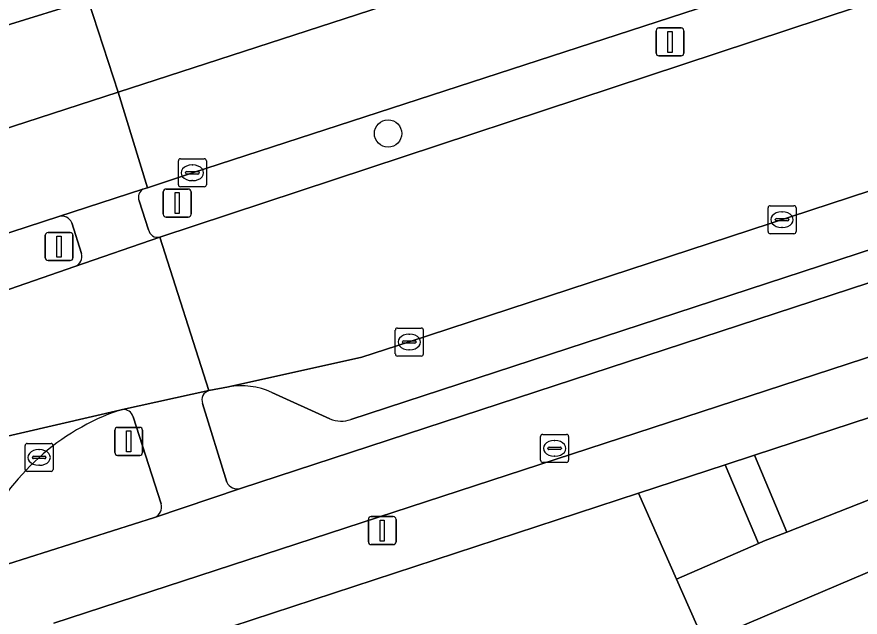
# Model space of a CAD drawing. Extents: x 159262 to 160143, y 383399 to 384319.
# Drawn here: x 159536.18 to 159566.31, y 384036.08 to 384057.53 of the extents above; entities that cross this region are included whole.
import ezdxf

# ---------------------------------------------------------------- set-up
doc = ezdxf.new("R2010")
doc.units = 0
for name, color, linetype in [('IMGEO_Berm_groen', 7, 'Continuous'), ('IMGEO_Berm_open', 7, 'Continuous'), ('IMGEO_Boom', 7, 'Continuous'), ('IMGEO_Erf', 7, 'Continuous'), ('IMGEO_Fietspad_gesloten', 7, 'Continuous'), ('IMGEO_Groenvoorziening', 7, 'Continuous'), ('IMGEO_Kolk', 7, 'Continuous'), ('IMGEO_Lichtmast', 7, 'Continuous'), ('IMGEO_OVBaan_gesloten', 7, 'Continuous'), ('IMGEO_Pand', 7, 'Continuous'), ('IMGEO_Parkeervlak_open', 7, 'Continuous'), ('IMGEO_Rijbaan_lokaal_gesloten', 7, 'Continuous'), ('IMGEO_Rioolput', 7, 'Continuous'), ('IMGEO_Verkeersbordpaal', 7, 'Continuous'), ('IMGEO_Verkeerseiland_open', 7, 'Continuous'), ('IMGEO_Verkeersregelinstallatiepaal', 7, 'Continuous'), ('IMGEO_Voetpad_open', 7, 'Continuous')]:
    doc.layers.add(name, color=color, linetype=linetype)

msp = doc.modelspace()

# ---------------------------------------------------------------- linework, layer by layer
at = {"layer": 'IMGEO_Berm_groen'}
for points in [[(159600.106, 384070.69), (159593.34, 384068.558), (159590.392, 384067.616), (159576.621, 384063.154), (159561.917, 384058.291), (159542.448, 384051.957), (159540.841, 384051.421), (159540.683, 384051.37)], [(159541.282, 384049.663), (159588.627, 384065.296)], [(159540.544, 384050.958), (159540.881, 384049.923)]]:
    msp.add_lwpolyline(points, dxfattribs=at)
for centre, radius, start, end in [((159540.865, 384051.079), 0.343, 122.054, 200.6594), ((159541.199, 384049.975), 0.322, 189.2144, 284.8686)]:
    msp.add_arc(centre, radius, start, end, dxfattribs=at)
at = {"layer": 'IMGEO_Berm_open'}
for points in [[(159544.164, 384040.679), (159585.731, 384054.279), (159584.829, 384057.267)], [(159582.368, 384054.351), (159548.113, 384043.148)], [(159543.736, 384044.313), (159543.041, 384044.173)], [(159547.365, 384043.166), (159545.287, 384044.112)], [(159542.813, 384043.717), (159543.683, 384040.903)]]:
    msp.add_lwpolyline(points, dxfattribs=at)
for centre, radius, start, end in [((159544.175, 384041.619), 2.729, 65.9668, 99.2652), ((159543.125, 384043.846), 0.338, 104.3957, 202.4742), ((159547.761, 384044.078), 0.995, 246.5307, 290.7123), ((159544.052, 384041.066), 0.403, 203.901, 286.1566)]:
    msp.add_arc(centre, radius, start, end, dxfattribs=at)
at = {"layer": 'IMGEO_Boom'}
msp.add_circle((159549.44, 384053.363), 0.489, dxfattribs=at)
at = {"layer": 'IMGEO_Erf'}
msp.add_lwpolyline([(159581.248, 384046.03), (159563.696, 384039.123), (159562.86, 384038.794), (159562.676, 384038.713), (159559.752, 384037.435), (159560.708, 384035.282), (159560.746, 384035.195), (159583.41, 384044.829)], dxfattribs=at)
at = {"layer": 'IMGEO_Fietspad_gesloten'}
for points in [[(159602.661, 384062.548), (159602.514, 384059.698), (159600.318, 384058.993), (159589.223, 384055.386), (159585.731, 384054.279), (159544.164, 384040.679), (159541.097, 384039.644), (159535.084, 384037.732)], [(159537.499, 384035.866), (159590.73, 384053.24)]]:
    msp.add_lwpolyline(points, dxfattribs=at)
at = {"layer": 'IMGEO_Groenvoorziening'}
for points in [[(159581.248, 384046.03), (159580.535, 384047.759), (159562.539, 384041.866), (159563.696, 384039.123)], [(159561.491, 384041.523), (159558.388, 384040.507), (159559.752, 384037.435), (159562.676, 384038.713)], [(159560.788, 384035.095), (159560.746, 384035.195), (159560.708, 384035.282), (159559.752, 384037.435), (159558.388, 384040.507), (159542.4, 384035.271), (159543.184, 384032.866), (159544.145, 384029.918)]]:
    msp.add_lwpolyline(points, close=True, dxfattribs=at)
at = {"layer": 'IMGEO_Kolk'}
for p, q in [((159542.022, 384052.456), (159542.874, 384052.456)), ((159541.947, 384051.53), (159541.947, 384052.382)), ((159542.435, 384052.236), (159542.46, 384052.236)), ((159542.948, 384052.382), (159542.948, 384051.53)), ((159542.206, 384051.95), (159542.206, 384051.962)), ((159542.644, 384051.913), (159542.246, 384051.913)), ((159542.249, 384051.999), (159542.647, 384051.999)), ((159542.69, 384051.962), (159542.69, 384051.95)), ((159542.458, 384051.676), (159542.433, 384051.676)), ((159542.874, 384051.456), (159542.022, 384051.456)), ((159563.022, 384049.856), (159563.022, 384050.708)), ((159563.097, 384050.782), (159563.949, 384050.782)), ((159564.023, 384050.708), (159564.023, 384049.856)), ((159563.51, 384050.562), (159563.535, 384050.562)), ((159563.281, 384050.276), (159563.281, 384050.288)), ((159563.719, 384050.239), (159563.321, 384050.239)), ((159563.324, 384050.325), (159563.722, 384050.325)), ((159563.765, 384050.288), (159563.765, 384050.276)), ((159563.949, 384049.782), (159563.097, 384049.782)), ((159563.533, 384050.002), (159563.508, 384050.002)), ((159549.701, 384045.485), (159549.701, 384046.337)), ((159549.776, 384046.411), (159550.628, 384046.411)), ((159550.189, 384046.191), (159550.214, 384046.191)), ((159550.702, 384046.337), (159550.702, 384045.485)), ((159549.96, 384045.905), (159549.96, 384045.917)), ((159550.398, 384045.868), (159550, 384045.868)), ((159550.003, 384045.954), (159550.401, 384045.954)), ((159550.444, 384045.917), (159550.444, 384045.905)), ((159550.212, 384045.631), (159550.187, 384045.631)), ((159550.628, 384045.411), (159549.776, 384045.411)), ((159536.47, 384041.361), (159536.47, 384042.213)), ((159536.545, 384042.287), (159537.397, 384042.287)), ((159537.471, 384042.213), (159537.471, 384041.361)), ((159536.958, 384042.067), (159536.983, 384042.067)), ((159536.729, 384041.781), (159536.729, 384041.793)), ((159537.167, 384041.744), (159536.769, 384041.744)), ((159536.772, 384041.83), (159537.17, 384041.83)), ((159537.213, 384041.793), (159537.213, 384041.781)), ((159536.981, 384041.507), (159536.956, 384041.507)), ((159537.397, 384041.287), (159536.545, 384041.287))]:
    msp.add_line(p, q, dxfattribs=at)
for points in [[(159542.022, 384052.456), (159542.874, 384052.456)], [(159541.947, 384051.53), (159541.947, 384052.382)], [(159542.948, 384052.382), (159542.948, 384051.53)], [(159542.874, 384051.456), (159542.022, 384051.456)], [(159563.022, 384049.856), (159563.022, 384050.708)], [(159563.097, 384050.782), (159563.949, 384050.782)], [(159564.023, 384050.708), (159564.023, 384049.856)], [(159563.949, 384049.782), (159563.097, 384049.782)], [(159549.701, 384045.485), (159549.701, 384046.337)], [(159549.776, 384046.411), (159550.628, 384046.411)], [(159550.702, 384046.337), (159550.702, 384045.485)], [(159550.628, 384045.411), (159549.776, 384045.411)], [(159536.47, 384041.361), (159536.47, 384042.213)], [(159536.545, 384042.287), (159537.397, 384042.287)], [(159537.471, 384042.213), (159537.471, 384041.361)], [(159537.397, 384041.287), (159536.545, 384041.287)]]:
    msp.add_lwpolyline(points, dxfattribs=at)
for centre, radius, start, end in [((159542.024, 384052.38), 0.0765, 91.552, 178.448), ((159542.024, 384052.38), 0.0765, 91.552, 178.448), ((159542.872, 384052.38), 0.0765, 1.552, 88.448), ((159542.872, 384052.38), 0.0765, 1.552, 88.448), ((159542.246, 384051.959), 0.0403, 85.8775, 175.7526), ((159542.243, 384051.949), 0.0366, 178.938, 274.7102), ((159542.647, 384051.956), 0.043, 264.8664, 352.4533), ((159542.651, 384051.961), 0.0386, 1.7309, 96.639), ((159542.024, 384051.532), 0.0765, 181.552, 268.448), ((159542.024, 384051.532), 0.0765, 181.552, 268.448), ((159542.872, 384051.532), 0.0765, 271.552, 358.448), ((159542.872, 384051.532), 0.0765, 271.552, 358.448), ((159563.099, 384050.706), 0.0765, 91.552, 178.448), ((159563.099, 384050.706), 0.0765, 91.552, 178.448), ((159563.947, 384050.706), 0.0765, 1.552, 88.448), ((159563.947, 384050.706), 0.0765, 1.552, 88.448), ((159563.321, 384050.285), 0.0403, 85.8775, 175.7526), ((159563.318, 384050.275), 0.0366, 178.938, 274.7102), ((159563.722, 384050.282), 0.043, 264.8664, 352.4533), ((159563.726, 384050.287), 0.0386, 1.7309, 96.639), ((159563.099, 384049.858), 0.0765, 181.552, 268.448), ((159563.099, 384049.858), 0.0765, 181.552, 268.448), ((159563.947, 384049.858), 0.0765, 271.552, 358.448), ((159563.947, 384049.858), 0.0765, 271.552, 358.448), ((159549.778, 384046.335), 0.0765, 91.552, 178.448), ((159549.778, 384046.335), 0.0765, 91.552, 178.448), ((159550.626, 384046.335), 0.0765, 1.552, 88.448), ((159550.626, 384046.335), 0.0765, 1.552, 88.448), ((159550, 384045.914), 0.0403, 85.8775, 175.7526), ((159549.997, 384045.904), 0.0366, 178.938, 274.7102), ((159550.401, 384045.911), 0.043, 264.8664, 352.4533), ((159550.405, 384045.916), 0.0386, 1.7309, 96.639), ((159549.778, 384045.487), 0.0765, 181.552, 268.448), ((159549.778, 384045.487), 0.0765, 181.552, 268.448), ((159550.626, 384045.487), 0.0765, 271.552, 358.448), ((159550.626, 384045.487), 0.0765, 271.552, 358.448), ((159536.547, 384042.211), 0.0765, 91.552, 178.448), ((159536.547, 384042.211), 0.0765, 91.552, 178.448), ((159537.395, 384042.211), 0.0765, 1.552, 88.448), ((159537.395, 384042.211), 0.0765, 1.552, 88.448), ((159536.769, 384041.79), 0.0403, 85.8775, 175.7526), ((159536.766, 384041.78), 0.0366, 178.938, 274.7102), ((159537.17, 384041.787), 0.043, 264.8664, 352.4533), ((159537.174, 384041.792), 0.0386, 1.7309, 96.639), ((159536.547, 384041.363), 0.0765, 181.552, 268.448), ((159536.547, 384041.363), 0.0765, 181.552, 268.448), ((159537.395, 384041.363), 0.0765, 271.552, 358.448), ((159537.395, 384041.363), 0.0765, 271.552, 358.448)]:
    msp.add_arc(centre, radius, start, end, dxfattribs=at)
for centre, major_axis, ratio, start_param, end_param in [((159542.434, 384051.956), (-0.387, 0.002), 0.722429, 4.712389, 7.853982), ((159542.459, 384051.956), (-0.39, 0.002), 0.717154, 1.570796, 4.712389), ((159563.509, 384050.282), (-0.387, 0.002), 0.722429, 4.712389, 7.853982), ((159563.534, 384050.282), (-0.39, 0.002), 0.717154, 1.570796, 4.712389), ((159550.188, 384045.911), (-0.387, 0.002), 0.722429, 4.712389, 7.853982), ((159550.213, 384045.911), (-0.39, 0.002), 0.717154, 1.570796, 4.712389), ((159536.957, 384041.787), (-0.387, 0.002), 0.722429, 4.712389, 7.853982), ((159536.982, 384041.787), (-0.39, 0.002), 0.717154, 1.570796, 4.712389)]:
    msp.add_ellipse(centre, major_axis=major_axis, ratio=ratio, start_param=start_param, end_param=end_param, dxfattribs=at)
at = {"layer": 'IMGEO_Lichtmast'}
for p, q in [((159559.022, 384056.234), (159559.022, 384057.034)), ((159559.022, 384057.034), (159559.022, 384056.234)), ((159559.122, 384057.134), (159559.912, 384057.134)), ((159559.912, 384057.134), (159559.122, 384057.134)), ((159560.012, 384057.034), (159560.012, 384056.234)), ((159560.012, 384056.234), (159560.012, 384057.034)), ((159559.912, 384056.134), (159559.122, 384056.134)), ((159559.122, 384056.134), (159559.912, 384056.134)), ((159537.29, 384049.823), (159538.08, 384049.823)), ((159538.08, 384049.823), (159537.29, 384049.823)), ((159537.19, 384048.923), (159537.19, 384049.723)), ((159537.19, 384049.723), (159537.19, 384048.923)), ((159538.18, 384049.723), (159538.18, 384048.923)), ((159538.18, 384048.923), (159538.18, 384049.723)), ((159538.08, 384048.823), (159537.29, 384048.823)), ((159537.29, 384048.823), (159538.08, 384048.823)), ((159548.738, 384038.773), (159548.738, 384039.573)), ((159548.738, 384039.573), (159548.738, 384038.773)), ((159548.838, 384039.673), (159549.628, 384039.673)), ((159549.628, 384039.673), (159548.838, 384039.673)), ((159549.728, 384039.573), (159549.728, 384038.773)), ((159549.728, 384038.773), (159549.728, 384039.573)), ((159549.628, 384038.673), (159548.838, 384038.673)), ((159548.838, 384038.673), (159549.628, 384038.673))]:
    msp.add_line(p, q, dxfattribs=at)
for points in [[(159559.442, 384057.009), (159559.592, 384057.009), (159559.592, 384056.259), (159559.442, 384056.259), (159559.442, 384057.009)], [(159537.61, 384049.698), (159537.76, 384049.698), (159537.76, 384048.948), (159537.61, 384048.948), (159537.61, 384049.698)], [(159549.158, 384039.548), (159549.308, 384039.548), (159549.308, 384038.798), (159549.158, 384038.798), (159549.158, 384039.548)]]:
    msp.add_lwpolyline(points, dxfattribs=at)
for centre, start, end in [((159559.122, 384057.034), 90, 180), ((159559.122, 384057.034), 90, 180), ((159559.912, 384057.034), 0, 90), ((159559.912, 384057.034), 360, 90), ((159559.122, 384056.234), 180, 270), ((159559.122, 384056.234), 180, 270), ((159559.912, 384056.234), 270, 0), ((159559.912, 384056.234), 270, 0), ((159537.29, 384049.723), 90, 180), ((159537.29, 384049.723), 90, 180), ((159538.08, 384049.723), 0, 90), ((159538.08, 384049.723), 360, 90), ((159537.29, 384048.923), 180, 270), ((159537.29, 384048.923), 180, 270), ((159538.08, 384048.923), 270, 0), ((159538.08, 384048.923), 270, 0), ((159548.838, 384039.573), 90, 180), ((159548.838, 384039.573), 90, 180), ((159549.628, 384039.573), 0, 90), ((159549.628, 384039.573), 360, 90), ((159548.838, 384038.773), 180, 270), ((159548.838, 384038.773), 180, 270), ((159549.628, 384038.773), 270, 0), ((159549.628, 384038.773), 270, 0)]:
    msp.add_arc(centre, 0.1, start, end, dxfattribs=at)
at = {"layer": 'IMGEO_OVBaan_gesloten'}
for points in [[(159602.132, 384075.142), (159601.117, 384078.199), (159590.472, 384074.746), (159590.32, 384074.894), (159586.382, 384073.613), (159584.724, 384073.144), (159560.604, 384065.317), (159538.724, 384058.136), (159539.794, 384054.841), (159561.861, 384062.003)], [(159590.392, 384067.616), (159593.34, 384068.558), (159600.106, 384070.69), (159600.098, 384070.883), (159602.833, 384071.834), (159603.195, 384071.939), (159602.132, 384075.142), (159561.861, 384062.003), (159539.794, 384054.841), (159540.841, 384051.421), (159542.448, 384051.957), (159561.917, 384058.291), (159576.621, 384063.154)], [(159539.794, 384054.841), (159538.724, 384058.136), (159535.638, 384057.174), (159531.803, 384055.928), (159530.41, 384055.47), (159526.308, 384054.121), (159525.031, 384053.701), (159518.379, 384051.514), (159515.434, 384050.57), (159512.459, 384049.591), (159513.523, 384046.314)], [(159533.171, 384048.934), (159537.674, 384050.392), (159540.683, 384051.37), (159540.841, 384051.421), (159539.794, 384054.841), (159513.523, 384046.314), (159514.476, 384042.841), (159517.496, 384043.82), (159521.995, 384045.283)]]:
    msp.add_lwpolyline(points, close=True, dxfattribs=at)
at = {"layer": 'IMGEO_Pand'}
msp.add_lwpolyline([(159603.831, 384039.932), (159603.505, 384041.039), (159600.972, 384050.075), (159590.968, 384047.123), (159590.957, 384047.161), (159585.197, 384045.458), (159583.41, 384044.829), (159560.746, 384035.195), (159560.788, 384035.095), (159564.772, 384025.666), (159573.448, 384029.3), (159576.388, 384030.531), (159586.881, 384034.951)], close=True, dxfattribs=at)
at = {"layer": 'IMGEO_Parkeervlak_open'}
for points in [[(159584.829, 384057.267), (159578.147, 384055.08), (159550.201, 384045.912), (159548.503, 384045.37), (159543.736, 384044.313)], [(159548.113, 384043.148), (159582.368, 384054.351)], [(159545.287, 384044.112), (159547.365, 384043.166)]]:
    msp.add_lwpolyline(points, dxfattribs=at)
for centre, radius, start, end in [((159544.175, 384041.619), 2.729, 65.9668, 99.2652), ((159547.761, 384044.078), 0.995, 246.5307, 290.7123)]:
    msp.add_arc(centre, radius, start, end, dxfattribs=at)
at = {"layer": 'IMGEO_Rijbaan_lokaal_gesloten'}
msp.add_lwpolyline([(159578.147, 384055.08), (159584.829, 384057.267), (159587.313, 384058.039), (159591.757, 384059.368), (159600.206, 384062.072), (159600.691, 384069.21), (159588.627, 384065.296), (159541.282, 384049.663), (159543.041, 384044.173), (159543.736, 384044.313), (159548.503, 384045.37), (159550.201, 384045.912)], close=True, dxfattribs=at)
for points in [[(159522.615, 384043.363), (159518.205, 384041.907), (159515.176, 384040.921), (159516.146, 384037.793), (159519.241, 384038.711), (159519.472, 384038.764), (159539.854, 384043.478), (159539.952, 384043.499), (159543.041, 384044.173), (159541.282, 384049.663)], [(159541.282, 384049.663), (159538.253, 384048.608), (159533.873, 384047.1)], [(159539.854, 384043.478), (159519.472, 384038.764)]]:
    msp.add_lwpolyline(points, dxfattribs=at)
msp.add_arc((159542.562, 384035.552), 8.376, 108.8651, 155.1649, dxfattribs=at)
at = {"layer": 'IMGEO_Rioolput'}
for p, q in [((159554.893, 384041.685), (159554.893, 384042.537)), ((159554.968, 384042.611), (159555.82, 384042.611)), ((159555.894, 384042.537), (159555.894, 384041.685)), ((159555.381, 384042.391), (159555.406, 384042.391)), ((159555.152, 384042.105), (159555.152, 384042.117)), ((159555.59, 384042.068), (159555.192, 384042.068)), ((159555.195, 384042.154), (159555.593, 384042.154)), ((159555.636, 384042.117), (159555.636, 384042.105)), ((159555.82, 384041.611), (159554.968, 384041.611)), ((159555.404, 384041.831), (159555.379, 384041.831))]:
    msp.add_line(p, q, dxfattribs=at)
for points in [[(159554.893, 384041.685), (159554.893, 384042.537)], [(159554.968, 384042.611), (159555.82, 384042.611)], [(159555.894, 384042.537), (159555.894, 384041.685)], [(159555.82, 384041.611), (159554.968, 384041.611)]]:
    msp.add_lwpolyline(points, dxfattribs=at)
for centre, radius, start, end in [((159554.97, 384042.535), 0.0765, 91.552, 178.448), ((159554.97, 384042.535), 0.0765, 91.552, 178.448), ((159555.818, 384042.535), 0.0765, 1.552, 88.448), ((159555.818, 384042.535), 0.0765, 1.552, 88.448), ((159555.192, 384042.114), 0.0403, 85.8775, 175.7526), ((159555.189, 384042.104), 0.0366, 178.938, 274.7102), ((159555.593, 384042.111), 0.043, 264.8664, 352.4533), ((159555.597, 384042.116), 0.0386, 1.7309, 96.639), ((159554.97, 384041.687), 0.0765, 181.552, 268.448), ((159554.97, 384041.687), 0.0765, 181.552, 268.448), ((159555.818, 384041.687), 0.0765, 271.552, 358.448), ((159555.818, 384041.687), 0.0765, 271.552, 358.448)]:
    msp.add_arc(centre, radius, start, end, dxfattribs=at)
for centre, major_axis, ratio, start_param, end_param in [((159555.38, 384042.111), (-0.387, 0.002), 0.722429, 4.712389, 7.853982), ((159555.405, 384042.111), (-0.39, 0.002), 0.717154, 1.570796, 4.712389)]:
    msp.add_ellipse(centre, major_axis=major_axis, ratio=ratio, start_param=start_param, end_param=end_param, dxfattribs=at)
at = {"layer": 'IMGEO_Verkeersbordpaal'}
for p, q in [((159541.41, 384050.476), (159541.41, 384051.276)), ((159541.41, 384051.276), (159541.41, 384050.476)), ((159541.51, 384051.376), (159542.3, 384051.376)), ((159542.3, 384051.376), (159541.51, 384051.376)), ((159542.4, 384051.276), (159542.4, 384050.476)), ((159542.4, 384050.476), (159542.4, 384051.276)), ((159542.3, 384050.376), (159541.51, 384050.376)), ((159541.51, 384050.376), (159542.3, 384050.376))]:
    msp.add_line(p, q, dxfattribs=at)
msp.add_lwpolyline([(159541.83, 384051.251), (159541.98, 384051.251), (159541.98, 384050.501), (159541.83, 384050.501), (159541.83, 384051.251)], dxfattribs=at)
for centre, start, end in [((159541.51, 384051.276), 90, 180), ((159541.51, 384051.276), 90, 180), ((159542.3, 384051.276), 0, 90), ((159542.3, 384051.276), 360, 90), ((159541.51, 384050.476), 180, 270), ((159541.51, 384050.476), 180, 270), ((159542.3, 384050.476), 270, 0), ((159542.3, 384050.476), 270, 0)]:
    msp.add_arc(centre, 0.1, start, end, dxfattribs=at)
at = {"layer": 'IMGEO_Verkeerseiland_open'}
for points in [[(159537.674, 384050.392), (159533.171, 384048.934)], [(159538.489, 384049.075), (159538.136, 384050.173)], [(159533.873, 384047.1), (159538.253, 384048.608)], [(159539.952, 384043.499), (159539.854, 384043.478)], [(159541.327, 384040.127), (159540.334, 384043.24)], [(159535.084, 384037.732), (159541.097, 384039.644)]]:
    msp.add_lwpolyline(points, dxfattribs=at)
for centre, radius, start, end in [((159537.785, 384050.03), 0.379, 22.1845, 107.0912), ((159538.113, 384048.972), 0.39, 291.0298, 15.3504), ((159542.562, 384035.552), 8.376, 108.8651, 155.1649), ((159539.983, 384043.134), 0.367, 16.8771, 94.8475), ((159540.945, 384040.013), 0.399, 292.3796, 16.6937)]:
    msp.add_arc(centre, radius, start, end, dxfattribs=at)
at = {"layer": 'IMGEO_Verkeersregelinstallatiepaal'}
for p, q in [((159539.776, 384042.862), (159540.566, 384042.862)), ((159540.566, 384042.862), (159539.776, 384042.862)), ((159539.676, 384041.962), (159539.676, 384042.762)), ((159539.676, 384042.762), (159539.676, 384041.962)), ((159540.666, 384042.762), (159540.666, 384041.962)), ((159540.666, 384041.962), (159540.666, 384042.762)), ((159540.566, 384041.862), (159539.776, 384041.862)), ((159539.776, 384041.862), (159540.566, 384041.862))]:
    msp.add_line(p, q, dxfattribs=at)
msp.add_lwpolyline([(159540.096, 384042.737), (159540.246, 384042.737), (159540.246, 384041.987), (159540.096, 384041.987), (159540.096, 384042.737)], dxfattribs=at)
for centre, start, end in [((159539.776, 384042.762), 90, 180), ((159539.776, 384042.762), 90, 180), ((159540.566, 384042.762), 0, 90), ((159540.566, 384042.762), 360, 90), ((159539.776, 384041.962), 180, 270), ((159539.776, 384041.962), 180, 270), ((159540.566, 384041.962), 270, 0), ((159540.566, 384041.962), 270, 0)]:
    msp.add_arc(centre, 0.1, start, end, dxfattribs=at)
at = {"layer": 'IMGEO_Voetpad_open'}
for points in [[(159535.638, 384057.174), (159538.724, 384058.136)], [(159600.725, 384056.401), (159600.587, 384056.352), (159590.73, 384053.24), (159537.499, 384035.866)], [(159540.683, 384051.37), (159537.674, 384050.392)], [(159540.881, 384049.923), (159540.544, 384050.958)], [(159536.534, 384030.702), (159539.522, 384031.746), (159541.203, 384032.274), (159541.758, 384032.43), (159543.184, 384032.866), (159542.4, 384035.271), (159558.388, 384040.507), (159561.491, 384041.523), (159562.539, 384041.866), (159580.535, 384047.759), (159582.095, 384048.261), (159582.712, 384048.459), (159587.447, 384050.009), (159589.831, 384050.789)], [(159538.136, 384050.173), (159538.489, 384049.075)], [(159538.253, 384048.608), (159541.282, 384049.663)], [(159543.041, 384044.173), (159539.952, 384043.499)], [(159543.683, 384040.903), (159542.813, 384043.717)], [(159540.334, 384043.24), (159541.327, 384040.127)], [(159541.097, 384039.644), (159544.164, 384040.679)]]:
    msp.add_lwpolyline(points, dxfattribs=at)
msp.add_lwpolyline([(159562.539, 384041.866), (159561.491, 384041.523), (159562.676, 384038.713), (159562.86, 384038.794), (159563.696, 384039.123)], close=True, dxfattribs=at)
for centre, radius, start, end in [((159540.865, 384051.079), 0.343, 122.054, 200.6594), ((159537.785, 384050.03), 0.379, 22.1845, 107.0912), ((159541.199, 384049.975), 0.322, 189.2144, 284.8686), ((159538.113, 384048.972), 0.39, 291.0298, 15.3504), ((159543.125, 384043.846), 0.338, 104.3957, 202.4742), ((159539.983, 384043.134), 0.367, 16.8771, 94.8475), ((159544.052, 384041.066), 0.403, 203.901, 286.1566), ((159540.945, 384040.013), 0.399, 292.3796, 16.6937)]:
    msp.add_arc(centre, radius, start, end, dxfattribs=at)

doc.saveas('drawing.dxf')
